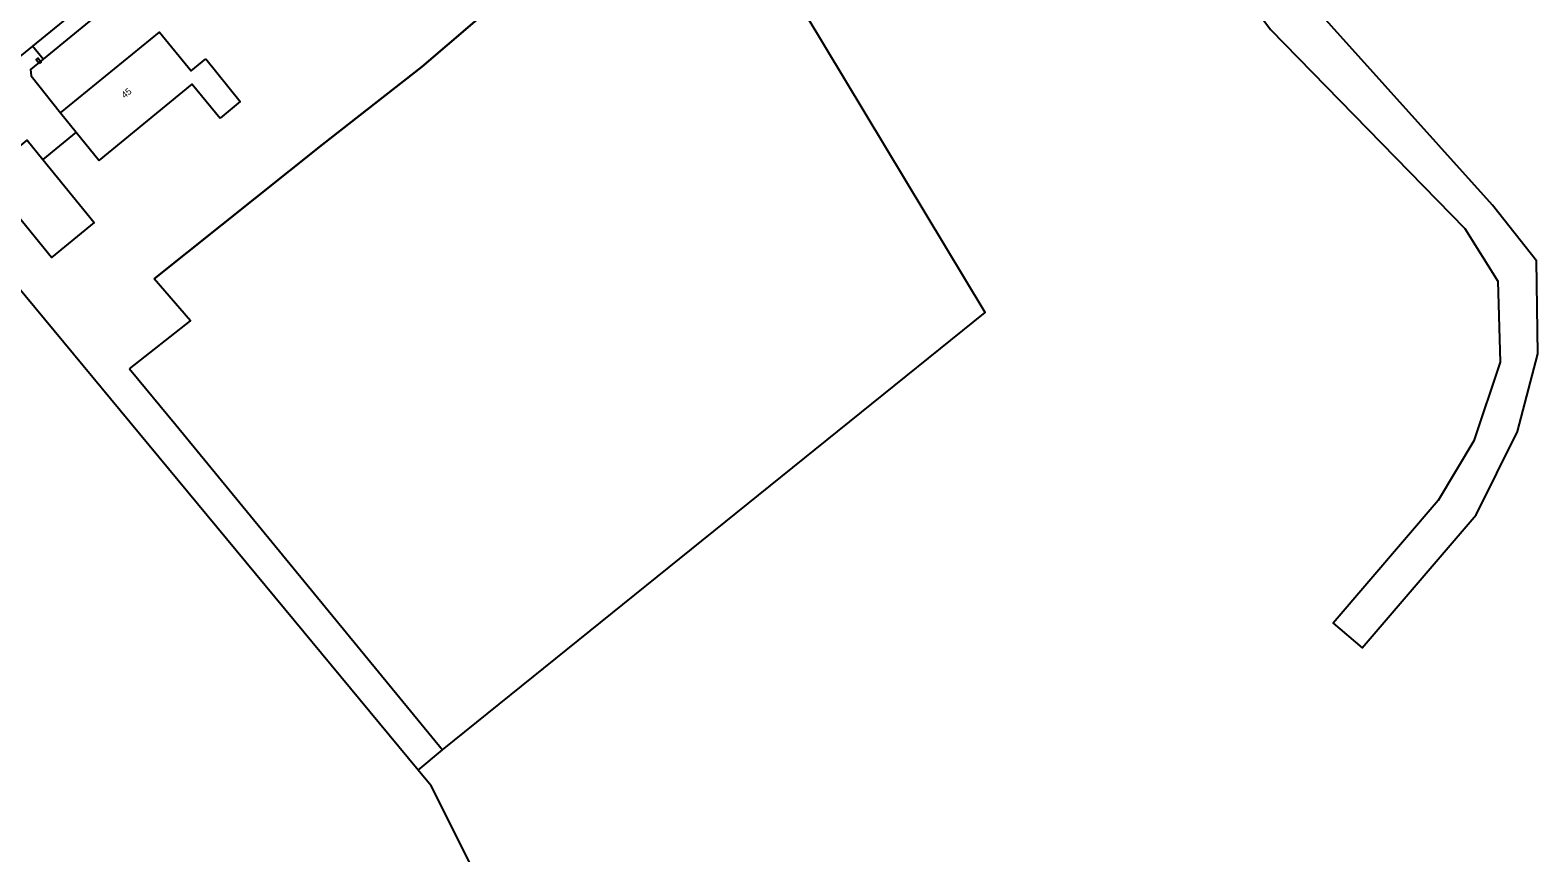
# Model space of a CAD drawing. Extents: x 136000 to 141014, y 402000 to 403500.
# Drawn here: x 136500.5 to 136730.1, y 403212 to 403337.2 of the extents above; entities that cross this region are included whole.
import ezdxf

# ---------------------------------------------------------------- set-up
doc = ezdxf.new("R2010")
doc.units = 0
for name, color, linetype in [('gg-afsc-draadraster', 7, 'Continuous'), ('gg-afsc-hekwerk', 7, 'Continuous'), ('gg-afsc-lijn draadraster', 7, 'Continuous'), ('gg-anno-huisnummerreeks BGT', 7, 'Continuous'), ('gg-bbg-bijgebouw', 7, 'Continuous'), ('gg-bbg-gedigitaliseerde bebouwing', 7, 'Continuous'), ('gg-bbg-hoofdgebouw', 7, 'Continuous'), ('gg-knt-bronhoudergrens', 7, 'Continuous'), ('gg-knt-onverhard', 7, 'Continuous'), ('gg-knt-verharding', 7, 'Continuous'), ('gt-grn-groengrens', 7, 'Continuous'), ('gt-symb-kolk center center', 7, 'Continuous')]:
    doc.layers.add(name, color=color, linetype=linetype)

# ---------------------------------------------------------------- blocks, each defined once
blk = doc.blocks.new('gt0-KOLKCC')
at = {"layer": 'gt-symb-kolk center center'}
blk.add_lwpolyline([(-0.37, 0.2), (0.38, 0.2), (0.38, -0.2), (-0.37, -0.2)], close=True, dxfattribs=at)

msp = doc.modelspace()

# ---------------------------------------------------------------- linework, layer by layer
at = {"layer": 'gg-afsc-draadraster'}
msp.add_lwpolyline([(136515.68, 403285.62), (136524.95, 403292.91), (136519.41, 403299.3)], dxfattribs=at)
at = {"layer": 'gg-afsc-hekwerk'}
msp.add_line((136507.56, 403321.66), (136502.47, 403317.5), dxfattribs=at)
msp.add_line((136507.56, 403321.66), (136502.47, 403317.5), dxfattribs=at)
at = {"layer": 'gg-afsc-lijn draadraster'}
for points in [[(136588.09, 403389.3), (136562.18, 403369.58), (136565.05, 403365.7), (136570.72, 403357.71), (136575.23, 403350.46), (136575.71, 403346.29), (136574.31, 403343.88), (136572.14, 403341.84), (136560.19, 403331.59), (136545.08, 403319.78), (136519.41, 403299.3)], [(136515.68, 403285.62), (136524.95, 403292.91), (136519.41, 403299.3)]]:
    msp.add_lwpolyline(points, dxfattribs=at)
at = {"layer": 'gg-bbg-bijgebouw'}
for points in [[(136493.6, 403315.05), (136500.1, 403320.41), (136502.47, 403317.5)], [(136502.47, 403317.5), (136510.32, 403307.88), (136503.78, 403302.55), (136493.6, 403315.05)]]:
    msp.add_lwpolyline(points, dxfattribs=at)
at = {"layer": 'gg-bbg-gedigitaliseerde bebouwing'}
for points in [[(136527.32, 403332.82), (136532.55, 403326.31), (136529.46, 403323.77)], [(136511.08, 403317.31), (136525.21, 403328.94), (136529.46, 403323.77)]]:
    msp.add_lwpolyline(points, dxfattribs=at)
at = {"layer": 'gg-bbg-hoofdgebouw'}
for p, q in [((136505.19, 403324.59), (136507.56, 403321.66)), ((136507.56, 403321.66), (136511.08, 403317.31))]:
    msp.add_line(p, q, dxfattribs=at)
msp.add_lwpolyline([(136505.19, 403324.59), (136520.25, 403336.87), (136525.06, 403330.97), (136527.32, 403332.82)], dxfattribs=at)
at = {"layer": 'gg-knt-bronhoudergrens'}
msp.add_line((136559.61, 403224.56), (136482.29, 403317.81), dxfattribs=at)
for points in [[(136519.41, 403299.3), (136545.08, 403319.78), (136560.19, 403331.59), (136572.14, 403341.84), (136574.31, 403343.88), (136575.71, 403346.29), (136575.23, 403350.46), (136570.72, 403357.71), (136565.05, 403365.7), (136562.18, 403369.58), (136588.09, 403389.3)], [(136563.32, 403227.63), (136645.97, 403294.17), (136609.45, 403354.9), (136588.09, 403389.3)], [(136515.68, 403285.62), (136522.72, 403277.09), (136563.32, 403227.63)], [(136584.31, 403058.94), (136581.83, 403063.29), (136583.52, 403067.21), (136589.66, 403074.83), (136617.6, 403097.58), (136620.46, 403104.88), (136561.62, 403222.15), (136559.61, 403224.56)]]:
    msp.add_lwpolyline(points, dxfattribs=at)
at = {"layer": 'gg-knt-onverhard'}
for points in [[(136730.13, 403287.89), (136729.95, 403302.03), (136723.25, 403310.55), (136690.55, 403346.89), (136625.77, 403430.5)], [(136622.06, 403427.11), (136689.41, 403337.27), (136718.99, 403306.97), (136724.02, 403298.95), (136724.38, 403286.62), (136720.39, 403274.65), (136714.96, 403265.59), (136698.97, 403246.91), (136703.37, 403243.14), (136720.72, 403263.4), (136727.05, 403276.1), (136730.13, 403287.89)]]:
    msp.add_lwpolyline(points, dxfattribs=at)
at = {"layer": 'gg-knt-verharding'}
for p, q in [((136520.34, 403350.61), (136500.9, 403334.75)), ((136500.9, 403334.75), (136485.23, 403321.95)), ((136502.55, 403332.74), (136500.9, 403334.75))]:
    msp.add_line(p, q, dxfattribs=at)
for points in [[(136522.94, 403347.37), (136518.42, 403343.73), (136517.4, 403344.95), (136502.55, 403332.74)], [(136502.55, 403332.74), (136500.62, 403331.17), (136500.72, 403330.22), (136505.19, 403324.59)]]:
    msp.add_lwpolyline(points, dxfattribs=at)
at = {"layer": 'gt-grn-groengrens'}
msp.add_line((136559.61, 403224.56), (136563.32, 403227.63), dxfattribs=at)

# ---------------------------------------------------------------- block references
at = {"layer": 'gt-symb-kolk center center', "rotation": 127.80965211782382}
msp.add_blockref('gt0-KOLKCC', (136501.86, 403332.48), dxfattribs=at)

# ---------------------------------------------------------------- texts
at = {"layer": 'gg-anno-huisnummerreeks BGT'}
msp.add_text('45', height=1, rotation=39.2, dxfattribs=at).set_placement((136514.95, 403326.74))

doc.saveas('drawing.dxf')
